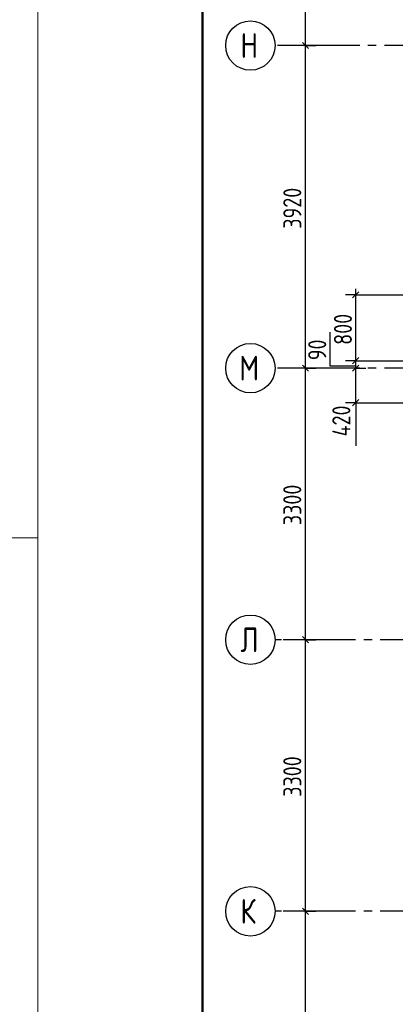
# Model space of a CAD drawing. Header units: millimetres. Extents: x 40580 to 1168286, y -220995 to 81020.
# Tile 343 of 419: x 909345 to 913917, y -104335 to -92372. Entities that reach past the tile are written whole.
import ezdxf

# ---------------------------------------------------------------- set-up
doc = ezdxf.new("R2010")
doc.units = ezdxf.units.MM
doc.linetypes.add('______5', pattern=[1100, 800, -100, 100, -100])
doc.linetypes.add('CENTER', pattern=[2, 1.25, -0.25, 0.25, -0.25])
doc.layers.add('Standard', color=7, linetype='Continuous', lineweight=25)
doc.layers.add('ОСИ', color=7, linetype='CENTER', lineweight=15)
doc.layers.add('Размерная выноска', color=7, linetype='Continuous')
doc.styles.add('GOST 2.304-81', font='txt')
doc.styles.add('ISOCPEUR', font='isocpeur.ttf')

msp = doc.modelspace()

# ---------------------------------------------------------------- linework, layer by layer
at = {"layer": 'Standard', "color": 7, "linetype": 'Continuous', "lineweight": -3, "transparency": 33554687}
for p, q in [((912823.2, -92685.6), (912823.2, -88765.6)), ((912823.2, -96605.6), (912823.2, -92685.6)), ((913434.2, -95715.6), (913434.2, -95640.6)), ((913434.2, -96135.6), (913434.2, -95715.6)), ((913434.2, -96365.6), (913434.2, -96135.6)), ((913434.2, -97025.6), (913434.2, -96365.6)), ((912823.2, -99905.6), (912823.2, -96605.6)), ((913434.2, -97025.6), (913434.2, -97100.6)), ((912823.2, -103205.6), (912823.2, -99905.6)), ((912823.2, -106505.6), (912823.2, -103205.6))]:
    msp.add_line(p, q, dxfattribs=at)
at = {"layer": 'Standard', "color": 251, "linetype": 'Continuous', "lineweight": -3, "true_color": 0x656565, "transparency": 33554687}
for p, q in [((912823.2, -92685.6), (912698.2, -92685.6)), ((912823.2, -92685.6), (912948.2, -92685.6)), ((913434.2, -95715.6), (913309.2, -95715.6)), ((913434.2, -95715.6), (913559.2, -95715.6)), ((913434.2, -96515.6), (913309.2, -96515.6)), ((913434.2, -96515.6), (913559.2, -96515.6)), ((912823.2, -96605.6), (912698.2, -96605.6)), ((912823.2, -96605.6), (912948.2, -96605.6)), ((913434.2, -96605.6), (913309.2, -96605.6)), ((913434.2, -96605.6), (913559.2, -96605.6)), ((913434.2, -97025.6), (913309.2, -97025.6)), ((913434.2, -97025.6), (913559.2, -97025.6)), ((912823.2, -99905.6), (912698.2, -99905.6)), ((912823.2, -99905.6), (912948.2, -99905.6)), ((912823.2, -103205.6), (912698.2, -103205.6)), ((912823.2, -103205.6), (912948.2, -103205.6))]:
    msp.add_line(p, q, dxfattribs=at)
at = {"layer": 'Standard', "color": 7, "linetype": 'Continuous', "lineweight": 25, "transparency": 33554687}
for p, q in [((912860.7, -92723.1), (912785.7, -92648.1)), ((913396.7, -95753.1), (913471.7, -95678.1)), ((913396.7, -96553.1), (913471.7, -96478.1)), ((912860.7, -96643.1), (912785.7, -96568.1)), ((913396.7, -96643.1), (913471.7, -96568.1)), ((913396.7, -97063.1), (913471.7, -96988.1)), ((912860.7, -99943.1), (912785.7, -99868.1)), ((912860.7, -103243.1), (912785.7, -103168.1))]:
    msp.add_line(p, q, dxfattribs=at)
at = {"layer": 'Standard', "color": 7, "linetype": 'Continuous', "lineweight": 13, "transparency": 33554687}
for points in [[(909568.3, -128368.4), (939268.3, -128368.4), (939268.3, -86368.4), (909568.3, -86368.4), (909568.3, -128368.4)], [(867568.3, -128368.4), (909568.3, -128368.4), (909568.3, -98668.4), (867568.3, -98668.4), (867568.3, -128368.4)]]:
    msp.add_lwpolyline(points, close=True, dxfattribs=at)
at = {"layer": 'Standard', "color": 7, "linetype": 'Continuous', "lineweight": 50, "transparency": 33554687}
msp.add_lwpolyline([(911568.3, -86868.4), (938768.3, -86868.4), (938768.3, -127868.4), (911568.3, -127868.4), (911568.3, -86868.4)], close=True, dxfattribs=at)
at = {"layer": 'Standard', "color": 251, "linetype": 'Continuous', "lineweight": -3, "true_color": 0x656565, "transparency": 33554687}
for points in [[(912823.2, -92685.6), (912806.2, -92685.6), (912806.2, -92685.6), (912552.7, -92685.6)], [(913434.2, -95715.6), (913451.2, -95715.6), (913451.2, -95715.6), (914673.2, -95715.6)], [(913434.2, -96515.6), (913451.2, -96515.6), (913451.2, -96515.6), (914673.2, -96515.6)], [(912823.2, -96605.6), (912806.2, -96605.6), (912806.2, -96605.6), (912806.2, -96605.6), (912806.2, -96605.6), (912552.7, -96605.6)], [(913434.2, -97025.6), (913451.2, -97025.6), (913451.2, -97025.6), (914673.2, -97025.6)], [(912823.2, -99905.6), (912806.2, -99905.6), (912806.2, -99905.6), (912806.2, -99905.6), (912806.2, -99905.6), (912806.2, -99905.6), (912806.2, -99905.6), (912552.7, -99905.6)], [(912823.2, -103205.6), (912806.2, -103205.6), (912806.2, -103205.6), (912806.2, -103205.6), (912806.2, -103205.6), (912806.2, -103205.6), (912806.2, -103205.6), (912806.2, -103205.6), (912806.2, -103205.6), (912552.7, -103205.6)]]:
    msp.add_lwpolyline(points, dxfattribs=at)
at = {"layer": 'ОСИ', "color": 8, "linetype": '______5', "lineweight": -3, "transparency": 33554687}
for p, q in [((922283.2, -92685.6), (912452.7, -92685.6)), ((922283.2, -96605.6), (912452.7, -96605.6)), ((921133.2, -99905.6), (912452.7, -99905.6)), ((921133.2, -103205.6), (912452.7, -103205.6))]:
    msp.add_line(p, q, dxfattribs=at)
at = {"layer": 'ОСИ', "color": 7, "linetype": 'Continuous', "lineweight": -3, "transparency": 33554687}
for centre in [(912152.7, -92685.6), (912152.7, -96605.6), (912152.7, -99905.6), (912152.7, -103205.6)]:
    msp.add_circle(centre, 300, dxfattribs=at)
at = {"layer": 'Размерная выноска', "color": 7, "linetype": 'Continuous', "lineweight": -3, "transparency": 33554687}
msp.add_line((913434.2, -97025.6), (913434.2, -97549.4), dxfattribs=at)
msp.add_lwpolyline([(913434.2, -96579.5), (913125.6, -96579.5), (913125.6, -96166.6)], dxfattribs=at)

# ---------------------------------------------------------------- texts
at = {"layer": 'Standard', "color": 7, "linetype": 'Continuous', "lineweight": 25, "transparency": 33554687, "char_height": 220, "rotation": 90, "style": 'GOST 2.304-81'}
for s, insert, width, attachment_point in [('3920', (912773.2, -94911.5), 657.046, 7), ('800', (913389.2, -95945.6), 531.967, 9), ('90', (913076.2, -96257.3), 516.396, 9), ('420', (913369.9, -97059.2), 485.092, 9), ('3300', (912773.2, -98513.7), 641.476, 7), ('3300', (912773.2, -101813.7), 641.476, 7)]:
    msp.add_mtext(s, dxfattribs=dict(at, insert=insert, width=width, attachment_point=attachment_point))
at = {"layer": 'ОСИ', "color": 7, "linetype": 'Continuous', "lineweight": 25, "transparency": 33554687, "char_height": 300, "attachment_point": 7, "style": 'ISOCPEUR'}
for s, insert, width in [('\\W0.80;Н', (912032.7, -92835.6), 359.83), ('\\W0.82;М', (912017.7, -96755.6), 392.649), ('\\W0.80;Л', (912032.7, -100055.6), 359.83), ('\\W0.80;К', (912032.7, -103355.6), 359.83)]:
    msp.add_mtext(s, dxfattribs=dict(at, insert=insert, width=width))

doc.saveas('drawing.dxf')
